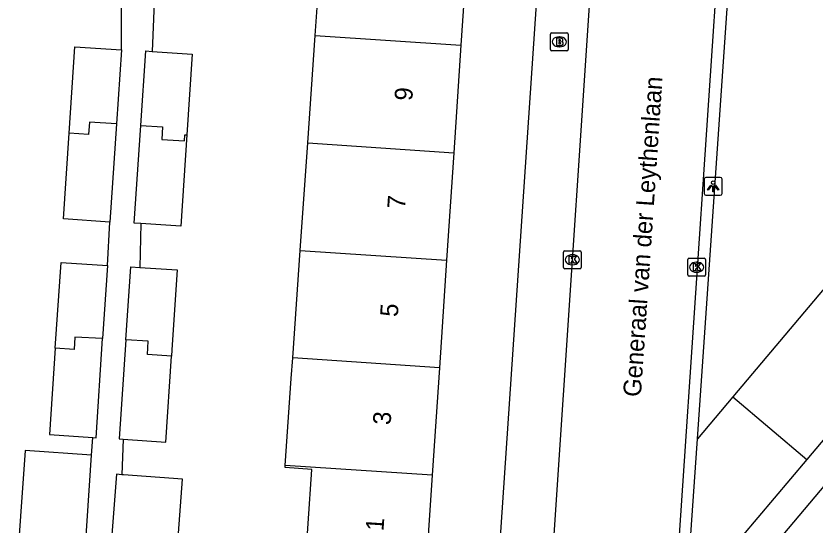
# Model space of a CAD drawing. Extents: x 161084 to 161928, y 385355 to 386522.
# Drawn here: x 161566.65 to 161611.48, y 386155.98 to 386184.51 of the extents above; entities that cross this region are included whole.
import ezdxf

# ---------------------------------------------------------------- set-up
doc = ezdxf.new("R2010")
doc.units = 0
for name, color, linetype in [('IMGEO_Brandkraan', 7, 'Continuous'), ('IMGEO_Groenvoorziening', 7, 'Continuous'), ('IMGEO_Kolk', 7, 'Continuous'), ('IMGEO_Lichtpunt', 7, 'Continuous'), ('IMGEO_Openbare_ruimte_label', 7, 'Continuous'), ('IMGEO_Pand', 7, 'Continuous'), ('IMGEO_Pand_nummerreeks', 7, 'Continuous'), ('IMGEO_Rijbaan_lokaal_open', 7, 'Continuous'), ('IMGEO_Voetpad_open', 7, 'Continuous')]:
    doc.layers.add(name, color=color, linetype=linetype)

msp = doc.modelspace()

# ---------------------------------------------------------------- linework, layer by layer
at = {"layer": 'IMGEO_Brandkraan'}
for p, q in [((161596.632, 386182.64), (161596.632, 386183.492)), ((161596.707, 386183.566), (161597.559, 386183.566)), ((161597.12, 386183.346), (161597.145, 386183.346)), ((161597.633, 386183.492), (161597.633, 386182.64)), ((161597.559, 386182.566), (161596.707, 386182.566)), ((161597.143, 386182.786), (161597.118, 386182.786))]:
    msp.add_line(p, q, dxfattribs=at)
for points in [[(161596.632, 386182.64), (161596.632, 386183.492)], [(161596.707, 386183.566), (161597.559, 386183.566)], [(161597.633, 386183.492), (161597.633, 386182.64)], [(161596.98, 386183.266), (161596.98, 386182.866), (161597.193, 386182.866)], [(161597.211, 386183.266), (161596.98, 386183.266)], [(161597.159, 386183.185), (161597.105, 386183.185), (161597.105, 386183.109)], [(161597.105, 386183.109), (161597.158, 386183.109)], [(161597.167, 386183.033), (161597.105, 386183.033), (161597.105, 386182.952)], [(161597.105, 386182.952), (161597.167, 386182.952)], [(161597.559, 386182.566), (161596.707, 386182.566)]]:
    msp.add_lwpolyline(points, dxfattribs=at)
for centre, radius, start, end in [((161596.709, 386183.49), 0.0765, 91.552, 178.448), ((161596.709, 386183.49), 0.0765, 91.552, 178.448), ((161597.557, 386183.49), 0.0765, 1.552, 88.448), ((161597.557, 386183.49), 0.0765, 1.552, 88.448), ((161597.16, 386183.147), 0.0379, 267.8285, 90.9355), ((161597.168, 386182.992), 0.0404, 269.8759, 90.5077), ((161597.199, 386183.117), 0.251, 268.6676, 293.5347), ((161597.215, 386183.121), 0.145, 59.4692, 91.5367), ((161597.24, 386183.168), 0.0922, 285.5137, 58.1501), ((161597.245, 386182.976), 0.105, 301.3115, 78.989), ((161596.709, 386182.642), 0.0765, 181.552, 268.448), ((161596.709, 386182.642), 0.0765, 181.552, 268.448), ((161597.557, 386182.642), 0.0765, 271.552, 358.448), ((161597.557, 386182.642), 0.0765, 271.552, 358.448)]:
    msp.add_arc(centre, radius, start, end, dxfattribs=at)
for centre, major_axis, ratio, start_param, end_param in [((161597.119, 386183.066), (-0.387, 0.002), 0.722429, 4.712389, 7.853982), ((161597.144, 386183.066), (-0.39, 0.002), 0.717154, 1.570796, 4.712389)]:
    msp.add_ellipse(centre, major_axis=major_axis, ratio=ratio, start_param=start_param, end_param=end_param, dxfattribs=at)
at = {"layer": 'IMGEO_Groenvoorziening'}
for points in [[(161616.713, 386174.853), (161606.863, 386163.164)], [(161606.863, 386163.164), (161604.878, 386160.809)], [(161606.863, 386163.164), (161611.02, 386159.662)]]:
    msp.add_lwpolyline(points, dxfattribs=at)
at = {"layer": 'IMGEO_Kolk'}
for p, q in [((161597.363, 386170.424), (161597.363, 386171.276)), ((161597.438, 386171.35), (161598.29, 386171.35)), ((161598.364, 386171.276), (161598.364, 386170.424)), ((161597.851, 386171.13), (161597.876, 386171.13)), ((161604.334, 386170.005), (161604.334, 386170.857)), ((161604.409, 386170.931), (161605.261, 386170.931)), ((161605.335, 386170.857), (161605.335, 386170.005)), ((161598.29, 386170.35), (161597.438, 386170.35)), ((161597.874, 386170.57), (161597.849, 386170.57)), ((161604.822, 386170.711), (161604.847, 386170.711)), ((161605.261, 386169.931), (161604.409, 386169.931)), ((161604.845, 386170.151), (161604.82, 386170.151))]:
    msp.add_line(p, q, dxfattribs=at)
for points in [[(161597.363, 386170.424), (161597.363, 386171.276)], [(161597.438, 386171.35), (161598.29, 386171.35)], [(161598.364, 386171.276), (161598.364, 386170.424)], [(161597.684, 386171.05), (161597.807, 386171.05), (161597.807, 386170.899), (161597.937, 386171.05), (161598.101, 386171.05), (161597.955, 386170.899), (161598.108, 386170.65), (161597.956, 386170.65), (161597.871, 386170.814), (161597.807, 386170.747), (161597.807, 386170.65), (161597.684, 386170.65), (161597.684, 386171.05)], [(161604.334, 386170.005), (161604.334, 386170.857)], [(161604.409, 386170.931), (161605.261, 386170.931)], [(161605.335, 386170.857), (161605.335, 386170.005)], [(161598.29, 386170.35), (161597.438, 386170.35)], [(161604.655, 386170.631), (161604.778, 386170.631), (161604.778, 386170.48), (161604.908, 386170.631), (161605.072, 386170.631), (161604.926, 386170.48), (161605.079, 386170.231), (161604.927, 386170.231), (161604.842, 386170.395), (161604.778, 386170.328), (161604.778, 386170.231), (161604.655, 386170.231), (161604.655, 386170.631)], [(161605.261, 386169.931), (161604.409, 386169.931)]]:
    msp.add_lwpolyline(points, dxfattribs=at)
for centre, start, end in [((161597.44, 386171.274), 91.552, 178.448), ((161597.44, 386171.274), 91.552, 178.448), ((161598.288, 386171.274), 1.552, 88.448), ((161598.288, 386171.274), 1.552, 88.448), ((161604.411, 386170.855), 91.552, 178.448), ((161604.411, 386170.855), 91.552, 178.448), ((161605.259, 386170.855), 1.552, 88.448), ((161605.259, 386170.855), 1.552, 88.448), ((161597.44, 386170.426), 181.552, 268.448), ((161597.44, 386170.426), 181.552, 268.448), ((161598.288, 386170.426), 271.552, 358.448), ((161598.288, 386170.426), 271.552, 358.448), ((161604.411, 386170.007), 181.552, 268.448), ((161604.411, 386170.007), 181.552, 268.448), ((161605.259, 386170.007), 271.552, 358.448), ((161605.259, 386170.007), 271.552, 358.448)]:
    msp.add_arc(centre, 0.0765, start, end, dxfattribs=at)
for centre, major_axis, ratio, start_param, end_param in [((161597.85, 386170.85), (-0.387, 0.002), 0.722429, 4.712389, 7.853982), ((161597.875, 386170.85), (-0.39, 0.002), 0.717154, 1.570796, 4.712389), ((161604.821, 386170.431), (-0.387, 0.002), 0.722429, 4.712389, 7.853982), ((161604.846, 386170.431), (-0.39, 0.002), 0.717154, 1.570796, 4.712389)]:
    msp.add_ellipse(centre, major_axis=major_axis, ratio=ratio, start_param=start_param, end_param=end_param, dxfattribs=at)
at = {"layer": 'IMGEO_Lichtpunt'}
for p, q in [((161605.261, 386175.371), (161605.261, 386174.564)), ((161605.261, 386175.371), (161605.261, 386174.564)), ((161606.163, 386175.466), (161605.355, 386175.466)), ((161606.163, 386175.466), (161605.355, 386175.466)), ((161606.257, 386174.564), (161606.257, 386175.371)), ((161606.257, 386174.564), (161606.257, 386175.371)), ((161605.355, 386174.47), (161606.163, 386174.47)), ((161605.355, 386174.47), (161606.163, 386174.47))]:
    msp.add_line(p, q, dxfattribs=at)
for points in [[(161605.635, 386175.035), (161605.674, 386175.007), (161605.486, 386174.745), (161605.448, 386174.772), (161605.635, 386175.035)], [(161605.737, 386174.987), (161605.784, 386174.987), (161605.784, 386174.665), (161605.737, 386174.665), (161605.737, 386174.987)], [(161605.847, 386175.007), (161605.885, 386175.034), (161606.072, 386174.772), (161606.033, 386174.744), (161605.847, 386175.007)]]:
    msp.add_lwpolyline(points, dxfattribs=at)
msp.add_circle((161605.76, 386175.169), 0.0994, dxfattribs=at)
for centre, start, end in [((161605.355, 386175.371), 90, 180), ((161605.355, 386175.371), 90, 180), ((161606.163, 386175.371), 0, 90), ((161606.163, 386175.371), 0, 90), ((161605.355, 386174.564), 180, 270), ((161605.355, 386174.564), 180, 270), ((161606.163, 386174.564), 270, 0), ((161606.163, 386174.564), 270, 360)]:
    msp.add_arc(centre, 0.0946, start, end, dxfattribs=at)
at = {"layer": 'IMGEO_Pand'}
for points in [[(161583.437, 386183.422), (161583.859, 386189.454)], [(161592.017, 386188.901), (161591.613, 386182.874)], [(161583.016, 386177.397), (161583.437, 386183.422)], [(161583.437, 386183.422), (161591.613, 386182.874)], [(161591.613, 386182.874), (161591.21, 386176.847)], [(161569.632, 386177.944), (161569.956, 386182.786), (161572.563, 386182.611)], [(161572.563, 386182.611), (161572.287, 386178.473)], [(161573.652, 386178.38), (161573.932, 386182.553), (161574.29, 386182.529)], [(161574.29, 386182.529), (161576.539, 386182.378), (161576.236, 386177.851)], [(161572.287, 386178.473), (161570.769, 386178.57), (161570.723, 386177.871), (161569.632, 386177.944)], [(161572.287, 386178.473), (161571.918, 386172.963)], [(161573.658, 386172.879), (161573.286, 386172.904), (161573.652, 386178.38)], [(161573.652, 386178.38), (161574.872, 386178.293), (161574.825, 386177.594), (161576.094, 386177.509), (161576.118, 386177.859), (161576.236, 386177.851)], [(161571.918, 386172.963), (161569.31, 386173.137), (161569.632, 386177.944)], [(161576.236, 386177.851), (161575.894, 386172.73), (161573.658, 386172.879)], [(161582.595, 386171.373), (161583.016, 386177.397)], [(161583.016, 386177.397), (161591.21, 386176.847)], [(161591.21, 386176.847), (161590.807, 386170.822)], [(161582.173, 386165.346), (161582.595, 386171.373)], [(161582.595, 386171.373), (161590.807, 386170.822)], [(161590.807, 386170.822), (161590.404, 386164.795)], [(161568.856, 386165.889), (161569.178, 386170.696), (161571.785, 386170.521)], [(161571.785, 386170.521), (161571.512, 386166.428)], [(161572.817, 386166.353), (161573.092, 386170.455), (161573.599, 386170.421)], [(161573.599, 386170.421), (161575.699, 386170.28), (161575.399, 386165.8), (161575.376, 386165.45)], [(161571.512, 386166.428), (161569.959, 386166.518), (161569.913, 386165.819), (161568.856, 386165.889)], [(161570.956, 386160.885), (161571.14, 386160.873), (161571.512, 386166.428)], [(161572.817, 386166.353), (161572.446, 386160.806), (161572.653, 386160.792)], [(161575.376, 386165.45), (161574.024, 386165.54), (161574.073, 386166.282), (161572.817, 386166.353)], [(161568.856, 386165.889), (161568.532, 386161.047), (161570.956, 386160.885)], [(161572.653, 386160.792), (161575.054, 386160.632), (161575.376, 386165.45)], [(161581.752, 386159.321), (161582.092, 386164.185), (161582.173, 386165.346)], [(161590.404, 386164.795), (161582.173, 386165.346)], [(161590.404, 386164.795), (161590.001, 386158.769)], [(161570.892, 386159.903), (161567.163, 386160.165), (161566.649, 386152.802), (161570.408, 386152.539)], [(161570.408, 386152.539), (161570.892, 386159.903)], [(161590.001, 386158.769), (161589.587, 386152.587), (161582.833, 386153.039), (161583.239, 386159.096), (161581.743, 386159.197), (161581.752, 386159.321)], [(161590.001, 386158.769), (161581.752, 386159.321)], [(161572.59, 386158.802), (161572.281, 386158.825), (161571.806, 386152.512)], [(161571.806, 386152.512), (161575.519, 386152.233), (161575.993, 386158.546), (161572.682, 386158.795), (161572.59, 386158.802)]]:
    msp.add_lwpolyline(points, dxfattribs=at)
at = {"layer": 'IMGEO_Rijbaan_lokaal_open'}
for points in [[(161596.286, 386147.048), (161599.895, 386201.053)], [(161606.909, 386200.569), (161603.251, 386146.562)]]:
    msp.add_lwpolyline(points, dxfattribs=at)
at = {"layer": 'IMGEO_Voetpad_open'}
for points in [[(161593.488, 386150.32), (161597.994, 386217.007)], [(161604.878, 386160.809), (161608.302, 386210.434)], [(161572.563, 386182.611), (161572.572, 386185.564)], [(161574.403, 386185.276), (161574.29, 386182.529)], [(161571.785, 386170.521), (161571.918, 386172.963)], [(161573.658, 386172.879), (161573.599, 386170.421)], [(161620.878, 386171.336), (161611.02, 386159.662)], [(161604.757, 386146.461), (161604.591, 386146.672), (161604.444, 386146.897), (161604.318, 386147.135), (161604.214, 386147.382), (161604.132, 386147.638), (161604.115, 386147.773), (161604.11, 386147.911), (161604.118, 386148.049), (161604.138, 386148.185), (161604.17, 386148.319), (161604.214, 386148.45), (161604.269, 386148.576), (161604.335, 386148.697), (161604.412, 386148.812), (161604.499, 386148.919), (161605.296, 386150.212), (161622.458, 386170.587), (161624.287, 386170.668), (161624.979, 386157.832)], [(161570.892, 386159.903), (161570.956, 386160.885)], [(161572.653, 386160.792), (161572.59, 386158.802)], [(161611.02, 386159.662), (161606.443, 386154.241), (161604.434, 386154.38), (161604.878, 386160.809)]]:
    msp.add_lwpolyline(points, dxfattribs=at)

# ---------------------------------------------------------------- texts
at = {"layer": 'IMGEO_Openbare_ruimte_label'}
msp.add_text('Generaal van der Leythenlaan', height=1, rotation=86.1021, dxfattribs=at).set_placement((161601.702, 386163.138))
at = {"layer": 'IMGEO_Pand_nummerreeks'}
for s, p in [('9', (161588.878, 386179.74)), ('7', (161588.473, 386173.683)), ('5', (161588.068, 386167.625)), ('3', (161587.662, 386161.567)), ('1', (161587.264, 386155.622))]:
    msp.add_text(s, height=1, rotation=86.1722, dxfattribs=at).set_placement(p)

doc.saveas('drawing.dxf')
